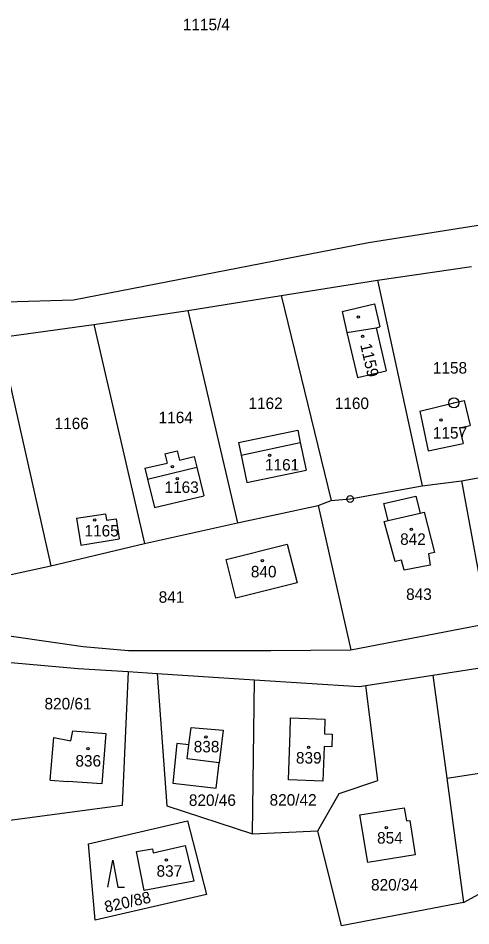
# Model space of a CAD drawing. Extents: x -779596 to -776743, y -1030330 to -1024513.
# Drawn here: x -778484.5 to -778417.6, y -1026586.6 to -1026452.3 of the extents above; entities that cross this region are included whole.
import ezdxf

# ---------------------------------------------------------------- set-up
doc = ezdxf.new("R2010")
doc.units = 0
for name, color, linetype in [('hranice parcel', 7, 'Continuous'), ('hranice vnitřní', 7, 'Continuous'), ('K_Ú_ hranice', 7, 'Continuous'), ('kultura', 7, 'Continuous'), ('Kód', 7, 'Continuous'), ('č_pacel stav_', 7, 'Continuous'), ('č_parcel poz_', 7, 'Continuous')]:
    doc.layers.add(name, color=color, linetype=linetype)

msp = doc.modelspace()

# ---------------------------------------------------------------- linework, layer by layer
at = {"layer": 'hranice parcel'}
for points in [[(-778432.75, -1026485.52), (-778392.75, -1026479.17)], [(-778476.33, -1026494.01), (-778432.75, -1026485.52)], [(-778431.43, -1026491.09), (-778417.49, -1026489.07)], [(-778445.63, -1026493.35), (-778431.43, -1026491.09)], [(-778431.43, -1026491.09), (-778424.81, -1026521.49)], [(-778496.41, -1026494.6), (-778476.33, -1026494.01)], [(-778459.42, -1026495.55), (-778445.63, -1026493.35)], [(-778445.63, -1026493.35), (-778438.25, -1026523.68)], [(-778473.35, -1026497.66), (-778459.42, -1026495.55)], [(-778459.42, -1026495.55), (-778452.1, -1026526.99)], [(-778436.65, -1026495.69), (-778431.83, -1026494.57)], [(-778436.65, -1026495.69), (-778435.92, -1026498.84)], [(-778431.83, -1026494.57), (-778431.04, -1026497.99)], [(-778487.34, -1026499.58), (-778473.35, -1026497.66)], [(-778473.35, -1026497.66), (-778465.83, -1026530.06)], [(-778431.58, -1026498.11), (-778431.04, -1026497.99)], [(-778431.58, -1026498.11), (-778430.1, -1026504.5)], [(-778487.34, -1026499.58), (-778479.68, -1026533.35)], [(-778435.92, -1026498.84), (-778434.38, -1026505.49)], [(-778434.38, -1026505.49), (-778430.1, -1026504.5)], [(-778420.13, -1026509.23), (-778418.57, -1026508.87)], [(-778418.57, -1026508.87), (-778417.73, -1026512.57)], [(-778425.13, -1026510.47), (-778420.13, -1026509.23)], [(-778425.13, -1026510.47), (-778423.93, -1026516.32)], [(-778419.29, -1026512.92), (-778417.73, -1026512.57)], [(-778419.29, -1026512.92), (-778418.75, -1026515.26)], [(-778451.96, -1026515.1), (-778443.2, -1026513.26)], [(-778443.2, -1026513.26), (-778442.82, -1026515.11)], [(-778451.96, -1026515.1), (-778451.57, -1026516.96)], [(-778442.82, -1026515.11), (-778441.96, -1026519.19)], [(-778423.93, -1026516.32), (-778418.75, -1026515.26)], [(-778462.85, -1026516.78), (-778461.01, -1026516.33)], [(-778462.85, -1026516.78), (-778462.52, -1026518.14)], [(-778461.01, -1026516.33), (-778460.68, -1026517.7)], [(-778460.68, -1026517.7), (-778458.49, -1026517.17)], [(-778458.49, -1026517.17), (-778458.11, -1026518.77)], [(-778451.57, -1026516.96), (-778450.72, -1026521.03)], [(-778465.79, -1026518.92), (-778462.52, -1026518.14)], [(-778465.79, -1026518.92), (-778465.4, -1026520.53)], [(-778458.11, -1026518.77), (-778457.1, -1026522.97)], [(-778450.72, -1026521.03), (-778441.96, -1026519.19)], [(-778465.4, -1026520.53), (-778464.39, -1026524.73)], [(-778419.01, -1026520.76), (-778415.1, -1026541.87)], [(-778464.39, -1026524.73), (-778457.1, -1026522.97)], [(-778430.46, -1026524.13), (-778425.76, -1026523.06)], [(-778425.76, -1026523.06), (-778425.1, -1026525.57)], [(-778440.2, -1026524.4), (-778435.37, -1026545.78)], [(-778429.85, -1026526.66), (-778430.46, -1026524.13)], [(-778475.88, -1026526.3), (-778471.6, -1026525.64)], [(-778475.88, -1026526.3), (-778475.25, -1026530.28)], [(-778471.6, -1026525.64), (-778471.45, -1026526.6)], [(-778471.45, -1026526.6), (-778470.06, -1026526.38)], [(-778470.06, -1026526.38), (-778469.58, -1026529.38)], [(-778430.44, -1026526.79), (-778429.85, -1026526.66)], [(-778425.1, -1026525.57), (-778424.51, -1026525.43)], [(-778424.51, -1026525.43), (-778422.96, -1026531.38)], [(-778428.77, -1026532.7), (-778430.44, -1026526.79)], [(-778475.25, -1026530.28), (-778469.58, -1026529.38)], [(-778453.79, -1026532.4), (-778444.74, -1026530.13)], [(-778444.74, -1026530.13), (-778443.3, -1026535.87)], [(-778422.96, -1026531.38), (-778423.88, -1026531.59)], [(-778423.88, -1026531.59), (-778423.6, -1026533.25)], [(-778452.35, -1026538.14), (-778453.79, -1026532.4)], [(-778427.85, -1026532.49), (-778428.77, -1026532.7)], [(-778427.45, -1026534.01), (-778427.85, -1026532.49)], [(-778423.6, -1026533.25), (-778427.45, -1026534.01)], [(-778443.3, -1026535.87), (-778452.35, -1026538.14)], [(-778500.24, -1026541.63), (-778474.92, -1026545.3)], [(-778435.37, -1026545.78), (-778415.1, -1026541.87)], [(-778474.92, -1026545.3), (-778468.23, -1026545.88)], [(-778468.23, -1026545.88), (-778447.18, -1026545.88)], [(-778447.18, -1026545.88), (-778435.37, -1026545.78)], [(-778485.61, -1026547.67), (-778475.65, -1026548.53)], [(-778423.25, -1026549.52), (-778406.44, -1026546.94)], [(-778475.65, -1026548.53), (-778468.25, -1026549)], [(-778468.25, -1026549), (-778469.17, -1026568.84)], [(-778468.25, -1026549), (-778463.96, -1026549.28)], [(-778463.96, -1026549.28), (-778449.59, -1026550.2)], [(-778463.96, -1026549.28), (-778462.57, -1026568.88)], [(-778449.9, -1026573.03), (-778449.59, -1026550.2)], [(-778449.59, -1026550.2), (-778434.12, -1026551.19)], [(-778433.13, -1026551.04), (-778423.25, -1026549.52)], [(-778423.25, -1026549.52), (-778421.18, -1026564.78)], [(-778434.12, -1026551.19), (-778433.13, -1026551.04)], [(-778431.37, -1026565.11), (-778433.13, -1026551.04)], [(-778444.34, -1026558.08), (-778444.27, -1026555.87)], [(-778444.27, -1026555.87), (-778439.17, -1026556.05)], [(-778439.17, -1026556.05), (-778439.24, -1026558.23)], [(-778459.28, -1026559.86), (-778458.96, -1026557.29)], [(-778458.96, -1026557.29), (-778454.21, -1026557.69)], [(-778479.81, -1026565.06), (-778479.26, -1026558.78)], [(-778479.26, -1026558.78), (-778476.72, -1026559.26)], [(-778476.72, -1026559.26), (-778476.43, -1026557.78)], [(-778476.43, -1026557.78), (-778471.58, -1026558.15)], [(-778471.58, -1026558.15), (-778472.17, -1026565.63)], [(-778454.21, -1026557.69), (-778454.8, -1026562.5)], [(-778444.57, -1026565.02), (-778444.34, -1026558.08)], [(-778439.24, -1026558.23), (-778438.11, -1026558.26)], [(-778438.11, -1026558.26), (-778438.17, -1026560.12)], [(-778459.53, -1026561.92), (-778459.28, -1026559.86)], [(-778439.31, -1026560.08), (-778439.48, -1026565.2)], [(-778438.17, -1026560.12), (-778439.31, -1026560.08)], [(-778454.8, -1026562.5), (-778459.53, -1026561.92)], [(-778421.18, -1026564.78), (-778404.11, -1026562.16)], [(-778479.81, -1026565.06), (-778477.16, -1026565.25)], [(-778472.17, -1026565.63), (-778477.16, -1026565.25)], [(-778439.48, -1026565.2), (-778444.57, -1026565.02)], [(-778437.06, -1026567.03), (-778431.37, -1026565.11)], [(-778421.18, -1026564.78), (-778418.69, -1026583.18)], [(-778440.25, -1026572.57), (-778437.06, -1026567.03)], [(-778469.17, -1026568.84), (-778486.51, -1026571.15)], [(-778462.57, -1026568.88), (-778449.9, -1026573.03)], [(-778434, -1026570.22), (-778427.44, -1026569.15)], [(-778427.44, -1026569.15), (-778427.12, -1026571.09)], [(-778432.85, -1026577.26), (-778434, -1026570.22)], [(-778474.14, -1026574.47), (-778459.49, -1026571.07)], [(-778459.49, -1026571.07), (-778456.7, -1026581.97)], [(-778427.12, -1026571.09), (-778426.65, -1026571.02)], [(-778426.65, -1026571.02), (-778425.82, -1026576.11)], [(-778449.9, -1026573.03), (-778440.25, -1026572.57)], [(-778436.75, -1026586.63), (-778440.25, -1026572.57)], [(-778418.69, -1026583.18), (-778400.66, -1026573.37)], [(-778473.12, -1026585.78), (-778474.14, -1026574.47)], [(-778464.56, -1026575.83), (-778459.82, -1026574.72)], [(-778459.82, -1026574.72), (-778458.54, -1026580.01)], [(-778467.03, -1026575.61), (-778464.67, -1026575.21)], [(-778465.92, -1026581.42), (-778467.03, -1026575.61)], [(-778464.67, -1026575.21), (-778464.56, -1026575.83)], [(-778425.82, -1026576.11), (-778432.85, -1026577.26)], [(-778458.54, -1026580.01), (-778465.92, -1026581.42)], [(-778456.7, -1026581.97), (-778473.12, -1026585.78)], [(-778418.69, -1026583.18), (-778436.75, -1026586.63)]]:
    msp.add_lwpolyline(points, dxfattribs=at)
at = {"layer": 'hranice vnitřní'}
for points in [[(-778435.92, -1026498.84), (-778431.58, -1026498.11)], [(-778451.57, -1026516.96), (-778442.82, -1026515.11)], [(-778465.4, -1026520.53), (-778458.11, -1026518.77)], [(-778429.85, -1026526.66), (-778425.1, -1026525.57)], [(-778461.09, -1026559.63), (-778461.65, -1026565.52)], [(-778459.28, -1026559.86), (-778461.09, -1026559.63)], [(-778455.26, -1026566.25), (-778454.8, -1026562.5)], [(-778461.65, -1026565.52), (-778455.26, -1026566.25)]]:
    msp.add_lwpolyline(points, dxfattribs=at)
at = {"layer": 'K_Ú_ hranice'}
for points in [[(-778419.01, -1026520.76), (-778411.04, -1026519.33)], [(-778424.81, -1026521.49), (-778419.01, -1026520.76)], [(-778435.44, -1026523.46), (-778424.81, -1026521.49)], [(-778440.2, -1026524.4), (-778438.25, -1026523.68)], [(-778438.25, -1026523.68), (-778435.44, -1026523.46)], [(-778452.1, -1026526.99), (-778440.2, -1026524.4)], [(-778465.83, -1026530.06), (-778452.1, -1026526.99)], [(-778479.68, -1026533.35), (-778465.83, -1026530.06)], [(-778503.97, -1026538.64), (-778479.68, -1026533.35)]]:
    msp.add_lwpolyline(points, dxfattribs=at)
at = {"layer": 'kultura'}
msp.add_lwpolyline([(-778471.29, -1026580.92), (-778470.54, -1026576.92), (-778469.79, -1026580.92), (-778468.79, -1026580.92)], dxfattribs=at)
for centre in [(-778434.25, -1026496.53), (-778433.61, -1026499.38), (-778422.02, -1026511.75), (-778447.36, -1026516.99), (-778461.72, -1026518.67), (-778461.01, -1026520.47), (-778473.21, -1026526.56), (-778426.39, -1026527.97), (-778448.41, -1026532.58), (-778456.78, -1026558.68), (-778474.22, -1026560.42), (-778441.6, -1026560.23), (-778430.1, -1026572.09), (-778462.62, -1026576.89)]:
    msp.add_circle(centre, 0.175, dxfattribs=at)
at = {"layer": 'Kód'}
for centre, radius in [((-778420.13, -1026509.23), 0.75), ((-778420.13, -1026509.23), 0.032), ((-778435.44, -1026523.46), 0.5), ((-778435.44, -1026523.46), 0.032)]:
    msp.add_circle(centre, radius, dxfattribs=at)

# ---------------------------------------------------------------- texts
at = {"layer": 'č_pacel stav_'}
msp.add_text('1159', height=1.7, rotation=283.00225, dxfattribs=at).set_placement((-778433.971, -1026500.629))
for s, p in [('1157', (-778423.22, -1026514.52)), ('1161', (-778448.04, -1026519.24)), ('1163', (-778462.89, -1026522.56)), ('1165', (-778474.72, -1026529.01)), ('842', (-778428.06, -1026530.25)), ('840', (-778450.13, -1026535.06)), ('838', (-778458.57, -1026560.96)), ('836', (-778476.06, -1026563.06)), ('839', (-778443.46, -1026562.61)), ('854', (-778431.47, -1026574.46)), ('837', (-778464.07, -1026579.36))]:
    msp.add_text(s, height=1.7, dxfattribs=at).set_placement(p)
at = {"layer": 'č_parcel poz_'}
for s, p in [('1115/4', (-778460.19, -1026454.09)), ('1158', (-778423.22, -1026504.9)), ('1162', (-778450.48, -1026510.15)), ('1160', (-778437.72, -1026510.15)), ('1164', (-778463.76, -1026512.24)), ('1166', (-778479.14, -1026513.12)), ('841', (-778463.75, -1026538.82)), ('843', (-778427.18, -1026538.4)), ('820/61', (-778480.63, -1026554.6)), ('820/46', (-778459.29, -1026568.88)), ('820/42', (-778447.36, -1026568.84)), ('820/34', (-778432.36, -1026581.4))]:
    msp.add_text(s, height=1.7, dxfattribs=at).set_placement(p)
msp.add_text('820/88', height=1.7, rotation=12.9001, dxfattribs=at).set_placement((-778471.56, -1026584.701))

doc.saveas('drawing.dxf')
